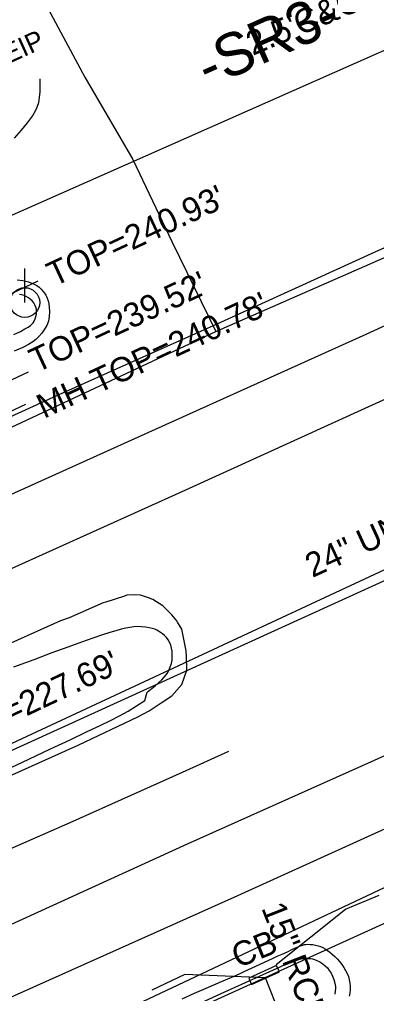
# Model space of a CAD drawing. Extents: x 2100323 to 2109811, y 740376 to 749755.
# Drawn here: x 2107628.9 to 2107687.7, y 745948.6 to 746109 of the extents above; entities that cross this region are included whole.
import ezdxf

# ---------------------------------------------------------------- set-up
doc = ezdxf.new("R2010")
doc.units = 0
for name, color, linetype in [('Exist Horizontal Alignment', 7, 'Continuous'), ('Exist Horizontal Alignment Direction Label', 7, 'Continuous'), ('Exist Property Iron Pin Text', 7, 'Continuous'), ('Exist Roads Curbs', 7, 'Continuous'), ('Exist Roads EOP', 7, 'Continuous'), ('Exist Roads EOP Text', 7, 'Continuous'), ('Exist Roads EOT', 7, 'Continuous'), ('Exist Structure Minor Catch Basin', 7, 'Continuous'), ('Exist Structure Minor Catch Basin Text', 7, 'Continuous'), ('Exist Structure Minor Catch Basin Top Elevation', 7, 'Continuous'), ('Exist Structure Minor Pipes RCP 15 Inch', 7, 'Continuous'), ('Exist Structure Minor Pipes RCP 15 Inch Leader', 7, 'Continuous'), ('Exist Structure Minor Pipes RCP 15 Inch Text', 7, 'Continuous'), ('Exist Structure Minor Storm Sewer Manhole Leader', 7, 'Continuous'), ('Exist Structure Minor Storm Sewer Manhole Text', 7, 'Continuous'), ('Exist Utilities Gas UG Line SUE LOS B', 7, 'Continuous'), ('Exist Utilities Power Pole CELL', 7, 'Continuous'), ('Exist Utilities Sanitary Sewer UG Line', 7, 'Continuous'), ('Exist Utilities Sanitary Sewer UG Line Invert Elevation', 7, 'Continuous'), ('Exist Utilities Sanitary Sewer UG Line Text', 7, 'Continuous'), ('Exist Utilities Water UG Line SUE LOS B', 7, 'Continuous'), ('Exist Utilities Water UG Line SUE LOS C', 7, 'Continuous')]:
    doc.layers.add(name, color=color, linetype=linetype)

msp = doc.modelspace()

# ---------------------------------------------------------------- linework, layer by layer
at = {"layer": 'Exist Horizontal Alignment'}
for p, q in [((2107522.49, 745940.88), (2108883.29, 746559.66)), ((2107624.63, 746075.49), (2107726.4, 746120.54))]:
    msp.add_line(p, q, dxfattribs=at)
at = {"layer": 'Exist Roads Curbs'}
for points in [[(2107627.95, 746057.17), (2107629.05, 746057.68), (2107629.8, 746058.07), (2107630.33, 746058.39), (2107630.72, 746058.67), (2107631.02, 746058.95), (2107631.14, 746059.08), (2107631.34, 746059.38), (2107631.49, 746059.72), (2107631.61, 746060.1), (2107631.68, 746060.5), (2107631.71, 746060.91), (2107631.69, 746061.31), (2107631.66, 746061.5), (2107631.61, 746061.68), (2107631.45, 746062.04), (2107631.24, 746062.37), (2107630.98, 746062.68), (2107630.68, 746062.97), (2107630.36, 746063.21), (2107630.02, 746063.42), (2107629.65, 746063.58), (2107629.26, 746063.7), (2107628.88, 746063.77)], [(2107658.79, 745947.08), (2107662.77, 745948.89), (2107666.16, 745950.44), (2107669.04, 745951.75), (2107671.87, 745953.03), (2107672.76, 745953.43), (2107673.55, 745953.78), (2107674.12, 745954.01), (2107674.55, 745954.16), (2107674.93, 745954.25), (2107675.35, 745954.32), (2107675.8, 745954.37), (2107676.2, 745954.4), (2107676.54, 745954.4), (2107676.86, 745954.37), (2107677.18, 745954.32), (2107677.51, 745954.23), (2107677.92, 745954.07), (2107678.4, 745953.82), (2107678.88, 745953.51), (2107679.3, 745953.18), (2107679.64, 745952.82), (2107679.96, 745952.43), (2107680.25, 745951.98), (2107680.5, 745951.49), (2107680.72, 745950.94), (2107680.89, 745950.34), (2107680.98, 745949.77), (2107680.98, 745949.51), (2107680.93, 745949), (2107680.85, 745948.53)]]:
    msp.add_lwpolyline(points, dxfattribs=at)
at = {"layer": 'Exist Roads EOP'}
for points in [[(2107628.08, 746089.51), (2107629.25, 746090.81), (2107630.23, 746092), (2107631.02, 746093.12), (2107631.64, 746094.22), (2107631.89, 746094.76), (2107632.08, 746095.38), (2107632.31, 746097.09), (2107632.33, 746099.29)], [(2107628.53, 746066.14), (2107629.44, 746066.06), (2107630.41, 746065.82), (2107631.34, 746065.45), (2107631.75, 746065.21), (2107632.12, 746064.94), (2107632.46, 746064.65), (2107633.01, 746063.99), (2107633.23, 746063.65), (2107633.41, 746063.29), (2107633.67, 746062.53), (2107633.82, 746061.74), (2107633.87, 746060.91), (2107633.82, 746060.1), (2107633.67, 746059.36), (2107633.4, 746058.67), (2107633.04, 746058.02), (2107632.58, 746057.39), (2107632.08, 746056.83), (2107631.61, 746056.36), (2107631.12, 746055.96), (2107630.41, 746055.53), (2107629.43, 746055.04), (2107628.03, 746054.39)], [(2107626.58, 745985.41), (2107630.43, 745987.2), (2107634.02, 745988.89), (2107637.23, 745990.41), (2107639.95, 745991.7), (2107642.18, 745992.76), (2107643.91, 745993.59), (2107645.37, 745994.33), (2107646.81, 745995.13), (2107648.21, 745995.99), (2107649.58, 745996.9), (2107649.95, 745998.27), (2107651.3, 745999.34), (2107652.35, 746000.29), (2107653.08, 746001.11), (2107653.33, 746001.47), (2107653.51, 746001.8), (2107653.75, 746002.41), (2107653.93, 746002.98), (2107654.04, 746003.52), (2107654.09, 746004.02), (2107654.09, 746004.5), (2107654.04, 746004.99), (2107653.95, 746005.49), (2107653.82, 746005.99), (2107653.65, 746006.46), (2107653.42, 746006.89), (2107653.14, 746007.26), (2107652.81, 746007.58), (2107652.46, 746007.86), (2107652.13, 746008.1), (2107651.82, 746008.31), (2107651.54, 746008.48), (2107651.21, 746008.63), (2107650.79, 746008.76), (2107650.28, 746008.87), (2107649.66, 746008.97), (2107649.01, 746009.03), (2107648.36, 746009.04), (2107647.72, 746009.01), (2107647.09, 746008.92), (2107646.42, 746008.79), (2107645.64, 746008.6), (2107644.76, 746008.37), (2107643.77, 746008.09), (2107642.56, 746007.7), (2107641, 746007.17), (2107639.1, 746006.5), (2107636.86, 746005.68), (2107634.26, 746004.71), (2107631.28, 746003.59), (2107627.93, 746002.34)], [(2107655.72, 745947.76), (2107657.77, 745948.65), (2107660.05, 745949.64), (2107662.22, 745950.58), (2107663.92, 745951.33), (2107665.16, 745951.87), (2107665.94, 745952.22), (2107670.61, 745954.39), (2107671.38, 745954.74), (2107672.19, 745955.11), (2107673.05, 745955.5), (2107673.92, 745955.89), (2107674.65, 745956.22), (2107675.2, 745956.45), (2107675.58, 745956.6), (2107675.82, 745956.67), (2107676.09, 745956.71), (2107676.42, 745956.72), (2107676.81, 745956.71), (2107677.25, 745956.66), (2107677.68, 745956.59), (2107678.1, 745956.49), (2107678.5, 745956.35), (2107678.89, 745956.18), (2107679.28, 745955.97), (2107679.67, 745955.72), (2107680.06, 745955.43), (2107680.46, 745955.1), (2107680.85, 745954.72), (2107681.24, 745954.31), (2107681.63, 745953.86), (2107682.01, 745953.38), (2107682.35, 745952.89), (2107682.65, 745952.39), (2107682.9, 745951.89), (2107683.11, 745951.39), (2107683.26, 745950.87), (2107683.36, 745950.33), (2107683.4, 745949.77), (2107683.38, 745949.2), (2107683.34, 745948.66), (2107683.26, 745948.15)]]:
    msp.add_lwpolyline(points, dxfattribs=at)
at = {"layer": 'Exist Roads EOT'}
for points in [[(2107976.55, 746189.17), (2107939.29, 746172.32), (2107903.39, 746156.08), (2107867.62, 746139.89), (2107831.71, 746123.45), (2107795.1, 746106.74), (2107759.61, 746090.78), (2107723.91, 746074.5), (2107685.98, 746057.18), (2107651.28, 746041.5), (2107616.07, 746025.66), (2107579.65, 746009.17), (2107544.78, 745993.34), (2107507.64, 745976.71), (2107471.48, 745960.28), (2107434.59, 745943.57), (2107398.12, 745927.11)], [(2107944.53, 746162.4), (2107908.22, 746145.95), (2107872.06, 746129.64), (2107836.56, 746113.47), (2107799.94, 746096.59), (2107764.51, 746080.69), (2107728.79, 746064.55), (2107692.55, 746048.05), (2107656.26, 746031.54), (2107619.66, 746015.04), (2107584.1, 745998.94), (2107548.25, 745982.69), (2107512.01, 745966.33), (2107476.02, 745950.01), (2107440.24, 745933.81), (2107404.03, 745917.39)], [(2107943.41, 746103.31), (2107909.32, 746087.69), (2107871.69, 746070.62), (2107834.27, 746053.74), (2107799.45, 746037.78), (2107764.59, 746022.02), (2107727.92, 746005.46), (2107691.55, 745988.86), (2107656.53, 745973.23), (2107621.7, 745957.37), (2107584.86, 745940.8), (2107550.43, 745924.99), (2107513.26, 745907.13), (2107477.72, 745889.16), (2107442.69, 745870.6), (2107406.8, 745850.44)], [(2107952.81, 746095.35), (2107916.75, 746078.92), (2107880.27, 746062.26), (2107843.92, 746045.86), (2107808.3, 746029.73), (2107771.82, 746013.14), (2107735.09, 745996.58), (2107698.1, 745979.79), (2107664.23, 745964.45), (2107628.04, 745948.25), (2107590.25, 745931.04), (2107555.31, 745914.79), (2107519.19, 745897.38), (2107484.17, 745879.71), (2107448.5, 745860.92), (2107413.54, 745841.47)], [(2107700.57, 746076.62), (2107687.48, 746070.71), (2107674.32, 746064.74), (2107660.82, 746058.59), (2107648.64, 746053.15), (2107634.39, 746046.77), (2107625.35, 746042.67), (2107610.12, 746035.84), (2107574.1, 746019.52), (2107537.82, 746003.15), (2107500.23, 745986.08), (2107465.07, 745970.2), (2107429.09, 745953.94), (2107393.17, 745937.74)], [(2107625.42, 745983.67), (2107638.69, 745989.6), (2107648.38, 745994.18), (2107650.28, 745995.18), (2107652.25, 745996.48), (2107654, 745997.62), (2107655.65, 745999.53), (2107656.47, 746001.85), (2107656.42, 746004.12), (2107656.36, 746005.03), (2107655.64, 746008.61), (2107654.92, 746009.78), (2107654.84, 746010), (2107654.01, 746011), (2107652.53, 746012.49), (2107650.86, 746013.53), (2107650.16, 746013.76), (2107648.83, 746014.2), (2107647.86, 746014.28), (2107646.61, 746014.2), (2107646.23, 746014.06), (2107643.15, 746013.09), (2107642.71, 746012.96), (2107637.08, 746010.51), (2107635.68, 746009.99), (2107624.11, 746004.86)], [(2107485.55, 745906.17), (2107512.72, 745919.52), (2107526.1, 745926.03), (2107539.37, 745932.34), (2107553.69, 745939.03), (2107566.94, 745944.96), (2107579.27, 745950.62), (2107593.66, 745957.26), (2107605.2, 745962.39), (2107614.3, 745966.49), (2107626.48, 745972.04), (2107637.24, 745976.77), (2107647.33, 745981.29), (2107655.74, 745985.06), (2107663.38, 745988.53)]]:
    msp.add_lwpolyline(points, dxfattribs=at)
at = {"layer": 'Exist Structure Minor Catch Basin'}
msp.add_lwpolyline([(2107667.15, 745950.08), (2107671.75, 745952.17), (2107671.28, 745953.2), (2107666.68, 745951.12)], close=True, dxfattribs=at)
at = {"layer": 'Exist Structure Minor Catch Basin Top Elevation'}
for points in [[(2107619.05, 746060.6), (2107626.54, 746063.44), (2107631.98, 746065.98)], [(2107621.94, 746053.99), (2107624.94, 746048.48), (2107630.38, 746051.02)], [(2107671.2, 745953.38), (2107682.64, 745962.48), (2107688.17, 745964.81)]]:
    msp.add_lwpolyline(points, dxfattribs=at)
at = {"layer": 'Exist Structure Minor Pipes RCP 15 Inch'}
msp.add_line((2107672.55, 745943.28), (2107669.45, 745951.21), dxfattribs=at)
at = {"layer": 'Exist Structure Minor Pipes RCP 15 Inch Leader'}
msp.add_lwpolyline([(2107669.45, 745951.21), (2107656.13, 745951.74), (2107650.7, 745949.17)], dxfattribs=at)
at = {"layer": 'Exist Structure Minor Storm Sewer Manhole Leader'}
msp.add_lwpolyline([(2107619.33, 746055.67), (2107624.53, 746043.14), (2107629.97, 746045.68)], dxfattribs=at)
at = {"layer": 'Exist Utilities Gas UG Line SUE LOS B'}
msp.add_lwpolyline([(2107460.11, 745847.54), (2107501.26, 745870.22), (2107591.73, 745915.7), (2107637.23, 745936.64), (2107703.43, 745966.71), (2107828.7, 746022.49), (2107888.66, 746051.44), (2107966.05, 746086.02), (2108049.42, 746123.83), (2108162.08, 746173.83), (2108348.94, 746259.73), (2108577.61, 746363.63), (2108658.01, 746399.94), (2108735.47, 746430.97), (2108778.95, 746449.73), (2108829.55, 746471.32), (2108871.61, 746492.79)], dxfattribs=at)
at = {"layer": 'Exist Utilities Power Pole CELL'}
for q in [(2107629.78, 746068.04), (2107629.78, 746062.42)]:
    msp.add_line((2107629.78, 746062.42), q, dxfattribs=at)
msp.add_circle((2107629.78, 746062.42), 2.45, dxfattribs=at)
at = {"layer": 'Exist Utilities Sanitary Sewer UG Line'}
msp.add_line((2107838.45, 746087.95), (2107603.78, 745978.71), dxfattribs=at)
at = {"layer": 'Exist Utilities Water UG Line SUE LOS B'}
for points in [[(2106857.8, 745693.2), (2106865.2, 745693.25), (2106888.06, 745692.58), (2106920.27, 745693.17), (2106957.43, 745695.54), (2106970.04, 745707.19), (2106984.66, 745720.95), (2107009.07, 745740.54), (2107055.91, 745772.36), (2107107.18, 745803.22), (2107170.55, 745837.94), (2107234.22, 745867.57), (2107334.45, 745909.01), (2107454.48, 745962.85), (2107546.22, 746004.77), (2107586.83, 746022.82), (2107661.24, 746057.67), (2107743.47, 746093.67), (2107900.91, 746164.78), (2108010.65, 746215.64)], [(2107580.01, 746207.49), (2107595.89, 746180.69), (2107604.46, 746165.13), (2107614.43, 746146.42), (2107622.34, 746131.3), (2107628.84, 746119.77), (2107639.66, 746099.56), (2107647.59, 746086.01), (2107654.08, 746072.38), (2107661.24, 746057.67)]]:
    msp.add_lwpolyline(points, dxfattribs=at)
at = {"layer": 'Exist Utilities Water UG Line SUE LOS C'}
msp.add_lwpolyline([(2107483.12, 745855.85), (2107482.06, 745863.69), (2107541.92, 745895.36), (2107609.22, 745928.47), (2107719.34, 745980.37), (2107967.75, 746093.09), (2108308.63, 746249.5), (2108512.56, 746341.34), (2108767.91, 746457.63)], dxfattribs=at)

# ---------------------------------------------------------------- texts
at = {"layer": 'Exist Horizontal Alignment Direction Label'}
msp.add_text('-SR3-', height=7, rotation=23.8779, dxfattribs=at).set_placement((2107659.98, 746097.7))
at = {"layer": 'Exist Property Iron Pin Text'}
msp.add_text('EIP', height=3.2, rotation=24.4713, dxfattribs=at).set_placement((2107627.01, 746101.67))
at = {"layer": 'Exist Roads EOP Text'}
msp.add_text("2.5'C&G", height=4, rotation=22.9982, dxfattribs=at).set_placement((2107667.34, 746103.04))
at = {"layer": 'Exist Structure Minor Catch Basin Text'}
msp.add_text('CB', height=4, rotation=21.9654, dxfattribs=at).set_placement((2107664.88, 745952.75))
at = {"layer": 'Exist Structure Minor Catch Basin Top Elevation'}
for s, p in [("TOP=240.93'", (2107634.63, 746065.01)), ("TOP=239.52'", (2107631.73, 746050.81))]:
    msp.add_text(s, height=4, rotation=25, dxfattribs=at).set_placement(p)
at = {"layer": 'Exist Structure Minor Pipes RCP 15 Inch Text'}
msp.add_text('15" RCP', height=4, rotation=291.3657, dxfattribs=at).set_placement((2107668.72, 745962.7))
at = {"layer": 'Exist Structure Minor Storm Sewer Manhole Text'}
msp.add_text("MH TOP=240.78'", height=4, rotation=25, dxfattribs=at).set_placement((2107632.94, 746043.25))
at = {"layer": 'Exist Utilities Sanitary Sewer UG Line Invert Elevation'}
msp.add_text("INV=227.69'", height=4, rotation=25.2918, dxfattribs=at).set_placement((2107619.16, 745989.1))
at = {"layer": 'Exist Utilities Sanitary Sewer UG Line Text'}
msp.add_text('24" UNKOWN TYPE', height=4, rotation=24.6984, dxfattribs=at).set_placement((2107677.17, 746017.04))

doc.saveas('drawing.dxf')
